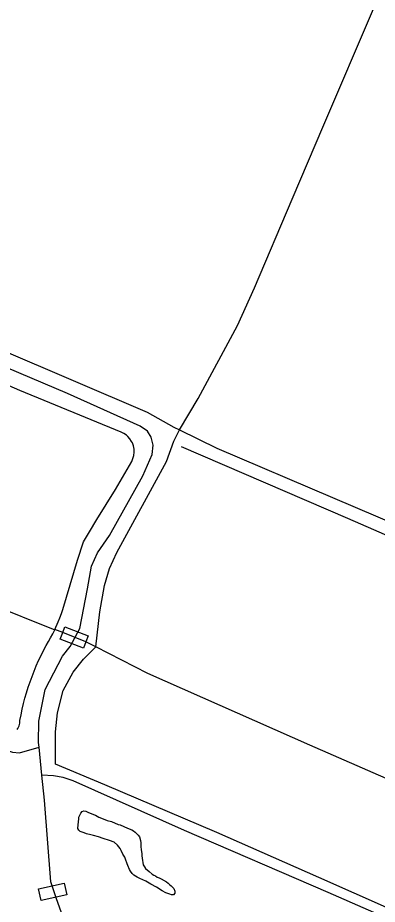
# Model space of a CAD drawing. Extents: x 3297735 to 3335592, y 670436 to 695807.
# Drawn here: x 3309119 to 3309705, y 688547 to 689991 of the extents above; entities that cross this region are included whole.
import ezdxf

# ---------------------------------------------------------------- set-up
doc = ezdxf.new("R2010")
doc.units = 0
for name, color, linetype in [('V-BRDG-OTLN', 7, 'Continuous'), ('V-DTCH-CNTR', 7, 'Continuous'), ('V-TOPO-SHOR', 7, 'Continuous')]:
    doc.layers.add(name, color=color, linetype=linetype)

msp = doc.modelspace()

# ---------------------------------------------------------------- linework, layer by layer
at = {"layer": 'V-BRDG-OTLN'}
for points in [[(3309229.9, 688974.7), (3309225.9, 688964.4), (3309188, 688979), (3309192.1, 688989.7), (3309195.7, 688998.9), (3309233.6, 688984.2)], [(3309152.9, 688572.3), (3309194.7, 688581.5), (3309198.9, 688562.5), (3309157.1, 688553.3)]]:
    msp.add_lwpolyline(points, close=True, dxfattribs=at)
at = {"layer": 'V-DTCH-CNTR'}
for p, q in [((3309179.1, 688994), (3309179.5, 688994.8)), ((3309192.1, 688989.7), (3309179.5, 688994.8)), ((3309229.9, 688974.7), (3309192.1, 688989.7)), ((3309246, 688966.4), (3309229.9, 688974.7))]:
    msp.add_line(p, q, dxfattribs=at)
for points in [[(3309566.4, 689695.6), (3309618, 689816.8), (3309699, 690005.8)], [(3309382.6, 689319.9), (3309413.1, 689371.3), (3309476.9, 689489.7), (3309504.9, 689551.6), (3309566.4, 689695.6)], [(3308620, 689662.3), (3308862.9, 689549.5), (3309088, 689451.9), (3309329.6, 689348.8), (3309373.1, 689324.5), (3309382.6, 689319.9)], [(3309308.5, 689288.7), (3309307.5, 689293.8), (3309305.7, 689298.7), (3309304.5, 689301.1), (3309301.7, 689305.5), (3309298.2, 689309.4), (3309296.2, 689311.1), (3309292, 689314.1), (3309287.3, 689316.4), (3309122.4, 689384.3), (3308833.7, 689510), (3308648.1, 689584.1)], [(3309246, 688966.4), (3309252.9, 689023.3), (3309260.5, 689066.2), (3309268.7, 689094.2), (3309280.5, 689120.3), (3309361.4, 689268.4), (3309373.2, 689301.6), (3309382.6, 689319.9)], [(3309382.6, 689319.9), (3309443.7, 689290.3), (3309820.5, 689129.3), (3310075.2, 689015.4), (3310272.3, 688933.9), (3310274.8, 688932.7), (3310277.2, 688931.7), (3310279.8, 688930.9), (3310282.4, 688930.3), (3310285.1, 688929.9), (3310287.8, 688929.7), (3310290.5, 688929.7), (3310293.1, 688930), (3310295.8, 688930.4)], [(3309179.5, 688994.8), (3309184.9, 689007.1), (3309187.5, 689013.8), (3309189.9, 689020.6), (3309192.1, 689027.4), (3309216.1, 689107.7), (3309226.2, 689137.4), (3309236, 689153.9), (3309247.7, 689174), (3309278.2, 689222.7), (3309304.6, 689268.5), (3309306.7, 689273.2), (3309308.1, 689278.3), (3309308.7, 689283.5), (3309308.7, 689286.1), (3309308.5, 689288.7)], [(3308517.9, 689273.9), (3308627.7, 689224.2), (3308785.6, 689156.4), (3308962.7, 689081.3), (3309179.1, 688994)], [(3309130.6, 688882.9), (3309133.2, 688891.8), (3309136, 688900.7), (3309138.9, 688909.5), (3309142.1, 688918.2), (3309145.5, 688926.9), (3309149.1, 688935.5), (3309152.8, 688944), (3309156.8, 688952.4), (3309160.9, 688960.7), (3309165.2, 688968.9), (3309169, 688975), (3309172.5, 688981.2), (3309175.9, 688987.6), (3309179.1, 688994)], [(3309840.4, 688488.8), (3309609.9, 688590.9), (3309443.6, 688663.8), (3309260.6, 688741.4), (3309180.6, 688775.1), (3309180.4, 688828.2), (3309183.4, 688859.1), (3309192.8, 688895.3), (3309209.1, 688925.2), (3309226.1, 688946.2), (3309246, 688966.4)], [(3310098.2, 688588.9), (3309956.2, 688648.9), (3309595.1, 688806.2), (3309330.9, 688922.8), (3309246, 688966.4)], [(3309117.7, 688831.8), (3309119, 688833.7), (3309120, 688835.7), (3309120.9, 688837.8), (3309121.6, 688840), (3309122.1, 688842.2), (3309122.3, 688844.4), (3309122.4, 688846.7), (3309124.2, 688855.8), (3309126.1, 688864.9), (3309128.3, 688873.9), (3309130.6, 688882.9)]]:
    msp.add_lwpolyline(points, dxfattribs=at)
at = {"layer": 'V-TOPO-SHOR'}
msp.add_line((3309158.1, 688757.6), (3309153.6, 688803.1), dxfattribs=at)
for points in [[(3309153.6, 688803.1), (3309152.9, 688810.5), (3309153.4, 688845.6), (3309163.7, 688897.2), (3309191.6, 688951.2), (3309204.1, 688966.8), (3309220.2, 688996.5), (3309232.5, 689061.2), (3309239.1, 689098), (3309249, 689119.8), (3309268.7, 689147.6), (3309322.6, 689245.1), (3309337.9, 689280), (3309339.9, 689294.9), (3309336.5, 689308.1), (3309330.5, 689317.8), (3309318.4, 689325.8), (3309199.8, 689379.1), (3309019.2, 689456), (3308782.8, 689558.2), (3308561.3, 689655), (3308353.7, 689744.5), (3308066.7, 689865.7), (3307761.4, 689994.3)], [(3306736.6, 689812), (3306959.2, 689717.1), (3307294.4, 689573), (3307597.9, 689439.9), (3307758.9, 689370.5), (3307958.6, 689286.6), (3308190.8, 689184.5), (3308413.4, 689088.7), (3308621.1, 689004.6), (3308874.4, 688895.1), (3309078.5, 688804.9), (3309110.2, 688794.8), (3309121.7, 688793.7), (3309153.6, 688803.1)], [(3310272.8, 688906.9), (3310163.6, 688954.2), (3309916.4, 689062.7), (3309656.9, 689175.8), (3309385.7, 689292.5)], [(3309825.7, 688014.8), (3309817.2, 688025.6), (3309808.6, 688034.5), (3309780, 688060.3), (3309685.5, 688149.3), (3309625.6, 688200), (3309552.6, 688251), (3309463.9, 688307.4), (3309340.3, 688380.9), (3309247.1, 688432.1), (3309226.2, 688442.9), (3309220.1, 688448.3), (3309212.5, 688471.2), (3309182, 688555.8), (3309172.8, 688583.9), (3309162.2, 688716.5), (3309158.1, 688757.6)], [(3310006.3, 688399.2), (3309952.9, 688423.6), (3309813.5, 688483.6), (3309625, 688566.3), (3309390.9, 688667.2), (3309209.4, 688748), (3309192.7, 688753.5), (3309176.9, 688756.4), (3309158.1, 688757.6)], [(3309323.6, 688611.1), (3309325.6, 688608.1), (3309327.3, 688605.2), (3309333.1, 688600.4), (3309338, 688596), (3309340.9, 688594.7), (3309343.6, 688593.2), (3309346.2, 688591.5), (3309349.4, 688590.2), (3309352.6, 688588.7), (3309361.3, 688583.9), (3309364.2, 688581.5), (3309366.2, 688579.2), (3309368.8, 688577.1), (3309373.5, 688572.9), (3309375.2, 688568.5), (3309374.8, 688565), (3309372.8, 688562.7), (3309369.5, 688562.4), (3309366.6, 688563.3), (3309360.5, 688565.8), (3309354.1, 688569.1), (3309345.1, 688574.8), (3309335.8, 688579.9), (3309327.6, 688584.7), (3309317.7, 688589.2), (3309313.6, 688591.3), (3309308.1, 688594.6), (3309305.5, 688597.3), (3309302.9, 688600.8), (3309301.2, 688603.8), (3309298.3, 688610), (3309297.2, 688612.9), (3309294.7, 688620.6), (3309293.2, 688623.8), (3309290.4, 688628.5), (3309287.5, 688634.7), (3309285.8, 688637.7), (3309283.8, 688640.6), (3309281.5, 688643.6), (3309276.3, 688648.4), (3309268.7, 688651.1), (3309258.2, 688654.4), (3309250.3, 688657.2), (3309242.4, 688659.3), (3309238, 688660.3), (3309230.7, 688662.1), (3309227.2, 688663.3), (3309223.7, 688664.3), (3309220.8, 688665.8), (3309218.5, 688667.9), (3309216.7, 688670.5), (3309218.1, 688681.9), (3309218.7, 688685.7), (3309218.7, 688689), (3309220, 688692.5), (3309221.5, 688695.7), (3309223.6, 688698), (3309226.5, 688699.1), (3309229.7, 688698.5), (3309232.9, 688697), (3309242.5, 688693.6), (3309245.8, 688692.1), (3309251.3, 688688.8), (3309258, 688686.1), (3309264.7, 688683.7), (3309271.7, 688681.8), (3309282.5, 688677.3), (3309285.7, 688676.4), (3309291.8, 688673.7), (3309298, 688671.2), (3309304.7, 688668.2), (3309307.3, 688666.7), (3309310.5, 688664.3), (3309315.4, 688659.6), (3309317.4, 688657.2), (3309319.1, 688651), (3309319.6, 688647.2), (3309319.5, 688640.8), (3309319.8, 688636.4), (3309320.9, 688629.3), (3309321.1, 688626.1), (3309321.6, 688622.3), (3309323.6, 688611.1)]]:
    msp.add_lwpolyline(points, dxfattribs=at)

doc.saveas('drawing.dxf')
